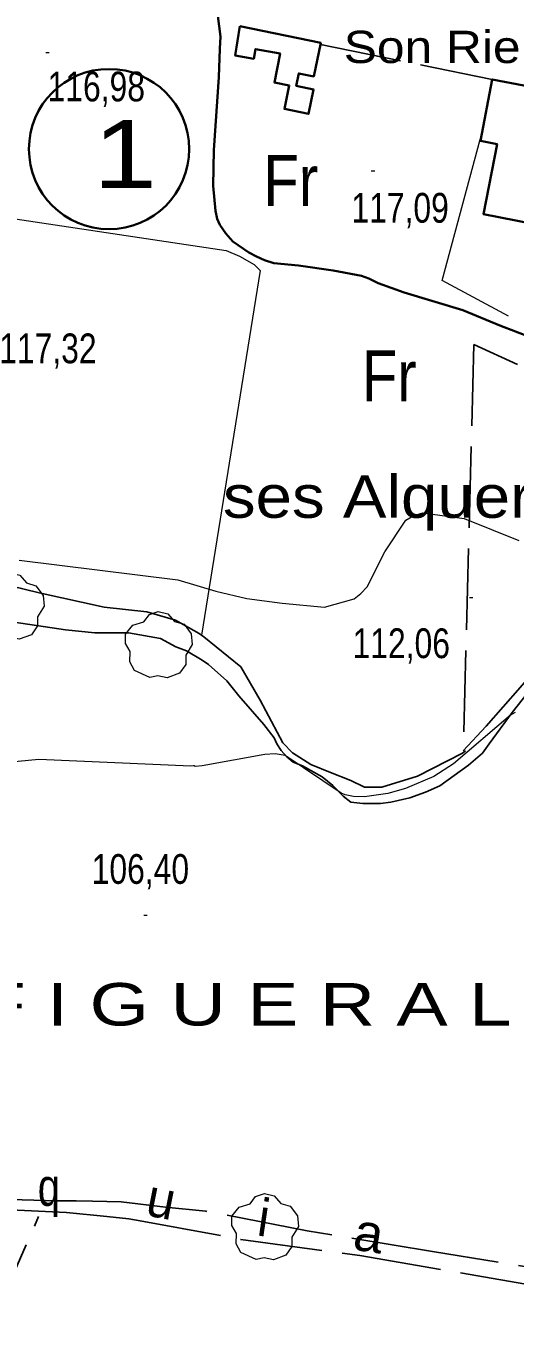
# Model space of a CAD drawing. Extents: x 483840 to 488445, y 4386047 to 4389027.
# Drawn here: x 486360.3 to 486504.1, y 4387028.7 to 4387409.3 of the extents above; entities that cross this region are included whole.
import ezdxf
from ezdxf.enums import TextEntityAlignment as Align

# ---------------------------------------------------------------- set-up
doc = ezdxf.new("R2010")
doc.units = 0
doc.header["$LTSCALE"] = 4
doc.linetypes.add('LONG_DASHED', pattern=[7.5, 6, -1.5])
for name, color, linetype, lineweight in [('25', 7, 'LONG_DASHED', 25), ('29', 7, 'Continuous', 13), ('47', 7, 'Continuous', 35), ('51', 7, 'Continuous', 13), ('6', 7, 'Continuous', 35), ('7', 7, 'Continuous', 13), ('9', 7, 'Continuous', 13)]:
    doc.layers.add(name, color=color, linetype=linetype, lineweight=lineweight)
doc.layers.add('31', color=7, linetype='Continuous')
doc.layers.add('5', color=7, linetype='Continuous')

msp = doc.modelspace()

# ---------------------------------------------------------------- linework, layer by layer
at = {"layer": '25'}
msp.add_line((486446.84, 4387403.82), (486497.33, 4387393.52), dxfattribs=at)
for points in [[(486504.81, 4387309.75), (486491.96, 4387315.62), (486488.82, 4387196.14), (486495.53, 4387203.39), (486505.52, 4387214.73), (486509.94, 4387219.84), (486513.21, 4387222.42), (486519.38, 4387223.84), (486522.45, 4387223.19), (486532.71, 4387216.74), (486562.64, 4387205.66), (486571.8, 4387200.95), (486573.35, 4387198.6), (486573.56, 4387198.07), (486576.48, 4387192.03), (486580.59, 4387186.04), (486584.59, 4387181.93), (486586.74, 4387180.25), (486591.82, 4387178.98)], [(486345.03, 4387247.27), (486364.17, 4387242.57), (486383.25, 4387238.39), (486395.83, 4387237.01), (486404.28, 4387234.56), (486411.2, 4387230.56), (486412.61, 4387229.64), (486423.44, 4387220.78), (486429.15, 4387211.02), (486435.8, 4387198.47), (486438.69, 4387195.5), (486444.04, 4387192.12), (486449.86, 4387189.72), (486455.75, 4387187.38), (486459.85, 4387185.37), (486464.95, 4387185.37), (486475.35, 4387188.6), (486488.58, 4387195.39), (486489.47, 4387196.13)], [(486356.85, 4387233.89), (486371.97, 4387231.65), (486380.59, 4387230.78), (486390.49, 4387230.78), (486399.85, 4387229.15), (486404.32, 4387226.68), (486407.45, 4387225.51), (486412.06, 4387222.75), (486413.92, 4387221.52), (486419.33, 4387216.64), (486422.87, 4387212.31), (486430.25, 4387203.88), (486433.27, 4387199.93), (486434.07, 4387198.19), (486435.32, 4387196.15), (486437.02, 4387194.33), (486438.8, 4387192.8), (486438.8, 4387192.8), (486441.63, 4387191.71), (486447.36, 4387188.47), (486450.55, 4387185.95), (486453.51, 4387182.76), (486455.81, 4387181), (486459.33, 4387180.65), (486464.51, 4387180.58), (486467.59, 4387180.98), (486473.16, 4387182.25), (486477.69, 4387183.91), (486481.92, 4387185.8), (486490.33, 4387191.91), (486494.51, 4387195.45), (486496.43, 4387198.2), (486503.16, 4387207.34), (486510.12, 4387216.24)], [(486587.92, 4387030.96), (486479.81, 4387048.89), (486442.97, 4387054.97), (486413.19, 4387060.73), (486401.35, 4387061.87), (486388.32, 4387063.48), (486379.84, 4387063.68), (486375.04, 4387063.75), (486369.34, 4387063.76), (486352.31, 4387064.3)], [(486350.76, 4387028.83), (486364.02, 4387059.11)], [(486355.8, 4387061.1), (486372.22, 4387060.34), (486384.06, 4387059.19), (486390.58, 4387058.5), (486393.87, 4387057.93), (486423.5, 4387052.4), (486458.48, 4387047.7), (486518.66, 4387037.31), (486587.4, 4387027.09)]]:
    msp.add_lwpolyline(points, dxfattribs=at)
at = {"layer": '29'}
for points in [[(486353.25, 4387228.99), (486348.71, 4387231.11), (486347.3, 4387233.65), (486347.4, 4387236.63), (486346.03, 4387239.04), (486346.07, 4387241.79), (486348.23, 4387244.39), (486351.42, 4387245.39), (486353.07, 4387247.58), (486355.64, 4387248.41), (486358.5, 4387247.76), (486360.45, 4387245.49), (486363.26, 4387244.67), (486365.39, 4387241.82), (486365.63, 4387238.69), (486363.75, 4387235.54), (486363.75, 4387232.86), (486361.93, 4387230.25), (486358.31, 4387228.91), (486355.54, 4387229.54)], [(486396.76, 4387217.64), (486392.22, 4387219.76), (486390.81, 4387222.3), (486390.91, 4387225.28), (486389.54, 4387227.69), (486389.58, 4387230.44), (486391.74, 4387233.04), (486394.93, 4387234.04), (486396.58, 4387236.23), (486399.15, 4387237.06), (486402.01, 4387236.41), (486403.96, 4387234.14), (486406.77, 4387233.32), (486408.9, 4387230.47), (486409.14, 4387227.34), (486407.26, 4387224.19), (486407.26, 4387221.51), (486405.44, 4387218.9), (486401.82, 4387217.56), (486399.05, 4387218.19)], [(486428, 4387046.49), (486423.46, 4387048.61), (486422.05, 4387051.15), (486422.15, 4387054.13), (486420.78, 4387056.54), (486420.82, 4387059.29), (486422.98, 4387061.89), (486426.17, 4387062.89), (486427.82, 4387065.08), (486430.39, 4387065.91), (486433.25, 4387065.26), (486435.2, 4387062.99), (486438.01, 4387062.17), (486440.14, 4387059.32), (486440.38, 4387056.19), (486438.5, 4387053.04), (486438.5, 4387050.36), (486436.68, 4387047.75), (486433.06, 4387046.41), (486430.29, 4387047.04)]]:
    msp.add_lwpolyline(points, close=True, dxfattribs=at)
at = {"layer": '47'}
for points in [[(486423.14, 4387409.21), (486446.93, 4387404.29), (486444.89, 4387394.45), (486440.49, 4387395.32), (486439.77, 4387391.68), (486444.84, 4387390.63), (486443.34, 4387383.4), (486436.27, 4387384.85), (486437.68, 4387391.77), (486433.34, 4387392.62), (486435, 4387401.12), (486427.82, 4387402.49), (486427.27, 4387399.61), (486421.83, 4387400.62)], [(486509.27, 4387351.09), (486494.76, 4387353.93), (486498.79, 4387374.52), (486493.86, 4387375.47), (486497.34, 4387393.57), (486525.22, 4387388.19), (486522.26, 4387372.89), (486514.98, 4387374.26)]]:
    msp.add_lwpolyline(points, close=True, dxfattribs=at)
at = {"layer": '51'}
for points in [[(486165.66, 4387392.41), (486220.38, 4387371.51), (486229.34, 4387368.46), (486243.12, 4387366.91), (486341.32, 4387354.92), (486419.12, 4387343.23), (486423.07, 4387341.6), (486427.39, 4387339.13), (486429.16, 4387337.38), (486411.92, 4387230.1)], [(486502.13, 4387323.88), (486482.62, 4387334.44), (486494.44, 4387378.47)]]:
    msp.add_lwpolyline(points, dxfattribs=at)
at = {"layer": '6'}
msp.add_lwpolyline([(486416.72, 4387412.28), (486417.46, 4387406.2), (486417.33, 4387402.54), (486416.99, 4387394.22), (486415.48, 4387372.78), (486415.33, 4387362.26), (486415.97, 4387354.88), (486416.47, 4387352.52), (486417.3, 4387350.83), (486419.05, 4387348.22), (486421.07, 4387345.87), (486425.78, 4387342.62), (486428.02, 4387341.52), (486430.46, 4387340.43), (486433.13, 4387339.5), (486440.42, 4387338.79), (486450.6, 4387337.38), (486458.96, 4387335.83), (486461.08, 4387334.99), (486463.79, 4387333.66), (486471.49, 4387330.85), (486488.68, 4387325.72), (486499.63, 4387321.14), (486513.37, 4387315.84)], dxfattribs=at)
msp.add_circle((486384.75, 4387373.06), 23.55, dxfattribs=at)
at = {"layer": '7'}
for p, q in [((486366.17, 4387401.46), (486367.17, 4387401.46)), ((486461.8, 4387366.7), (486462.8, 4387366.7)), ((486490.62, 4387241.2), (486491.62, 4387241.2)), ((486394.96, 4387147.8), (486395.96, 4387147.8))]:
    msp.add_line(p, q, dxfattribs=at)
at = {"layer": '9'}
for points in [[(486456.73, 4387240.78), (486458.75, 4387242.35), (486460.59, 4387244.3), (486465.83, 4387254.62), (486471.91, 4387263.94), (486474.29, 4387265.27), (486476.97, 4387266.06), (486489.14, 4387264.4), (486505.14, 4387257.95)], [(486358.29, 4387252.14), (486404.92, 4387246.36), (486416.15, 4387243.1), (486425.21, 4387240.92), (486435.62, 4387239.51), (486448.02, 4387238.37), (486456.73, 4387240.78)], [(486504.09, 4387207.36), (486502.72, 4387206.62), (486485.97, 4387192.25), (486480.18, 4387188.57), (486471.88, 4387185.02), (486466.67, 4387183.6), (486459.8, 4387182.59), (486456.58, 4387182.66)], [(486456.58, 4387182.66), (486454.09, 4387183.2), (486452.94, 4387183.66), (486436.52, 4387194.69), (486433.59, 4387195.26), (486430.56, 4387195.04), (486412.07, 4387191.64), (486410.07, 4387191.47), (486409.78, 4387191.66), (486409.66, 4387191.68), (486409.51, 4387191.69), (486408.79, 4387191.63), (486364.11, 4387193.58), (486355.03, 4387192.7)]]:
    msp.add_lwpolyline(points, dxfattribs=at)

# ---------------------------------------------------------------- texts
at = {"layer": '31', "width": 0.85}
for p in [(486438.14, 4387356.32), (486467.07, 4387298.85)]:
    msp.add_text('Fr', height=15, dxfattribs=at).set_placement(p, align=Align.CENTER)
at = {"layer": '5'}
for s, height, width, p in [('Son Riera', 9.5, 1.15, (486453.7, 4387398.36)), ('ses Alqueries', 12.5, 1.15, (486418.19, 4387264.63)), ('E S   F I G U E R A L', 12.49, 1.35, (486291.3, 4387115.32))]:
    msp.add_text(s, height=height, dxfattribs=dict(at, width=width)).set_placement(p)
at = {"layer": '5', "width": 0.8}
msp.add_text('q', height=10.99, dxfattribs=at).set_placement((486367.05, 4387062.3), align=Align.CENTER)
at = {"layer": '5'}
for s, rotation, p in [('u', 348.674, (486399.06, 4387058.83)), ('i', 351.589, (486429.47, 4387053.41))]:
    msp.add_text(s, height=10.99, rotation=rotation, dxfattribs=at).set_placement(p, align=Align.CENTER)
at = {"layer": '5', "width": 1.05}
msp.add_text('a', height=10.99, rotation=351.589, dxfattribs=at).set_placement((486460.31, 4387048.86), align=Align.CENTER)
at = {"layer": '6', "width": 1.25}
msp.add_text('1', height=20, dxfattribs=at).set_placement((486389.45, 4387361.57), align=Align.CENTER)
at = {"layer": '7', "width": 0.8}
for s, p in [('116,98', (486366.67, 4387387.09)), ('117,09', (486455.96, 4387351.42)), ('117,32', (486352.44, 4387310.08)), ('112,06', (486456.3, 4387223.36)), ('106,40', (486379.63, 4387156.98))]:
    msp.add_text(s, height=8.75, dxfattribs=at).set_placement(p)

doc.saveas('drawing.dxf')
